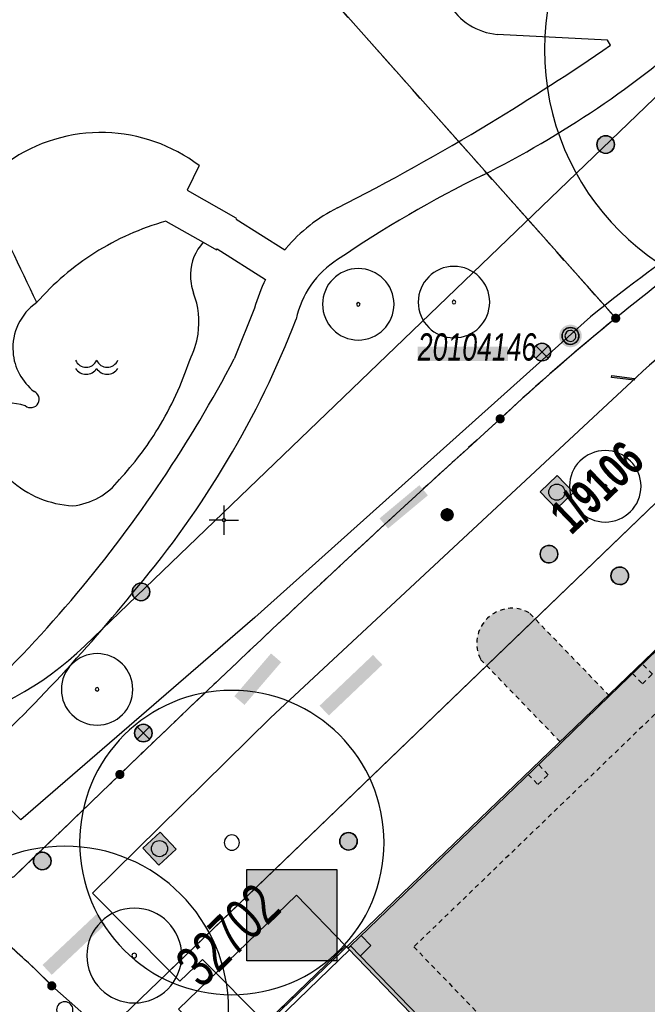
# Model space of a CAD drawing. Header units: metres. Extents: x 2695560 to 2696939, y 1260491 to 1262050.
# Tile 602 of 656: x 2695992 to 2696019, y 1261404 to 1261446. Entities that reach past the tile are written whole.
import ezdxf

# ---------------------------------------------------------------- set-up
doc = ezdxf.new("R2010")
doc.units = ezdxf.units.M
for name, pattern in [('AUSGEZOGEN', [0]), ('STRICHLINIE_S4', [0.66, 0.5, -0.16]), ('VERDECKT2_S2', [0.36, 0.2, -0.16])]:
    doc.linetypes.add(name, pattern=pattern)
for name, color, linetype in [('XR$1$AV_Flächen (EO)', 7, 'AUSGEZOGEN'), ('XR$1$AV_Gebäudeflächen (BB)', 7, 'AUSGEZOGEN'), ('XR$1$AV_Gebäudeflächen (EO)', 7, 'AUSGEZOGEN'), ('XR$1$AV_Grenzpunkte', 7, 'AUSGEZOGEN'), ('XR$1$AV_Grundstück-Nr.', 7, 'AUSGEZOGEN'), ('XR$1$AV_Koordinatennetzpunkte', 7, 'AUSGEZOGEN'), ('XR$1$AV_Lagefixpunkt-Nr.', 7, 'AUSGEZOGEN'), ('XR$1$AV_Lagefixpunkte', 7, 'AUSGEZOGEN'), ('XR$1$AV_Linien (BB)', 7, 'AUSGEZOGEN'), ('XR$1$AV_Linien (EO)', 7, 'AUSGEZOGEN'), ('XR$1$AV_Proj. EO-Gebäude', 7, 'AUSGEZOGEN'), ('XR$1$AV_Proj. Gebäude-ID', 7, 'AUSGEZOGEN'), ('XR$1$AV_Selbst. und dauerne Rechte', 7, 'AUSGEZOGEN'), ('XR$1$AV_Symbole (BB)', 7, 'AUSGEZOGEN'), ('XR$1$AW_LK_Schachtdeckel', 24, 'AUSGEZOGEN'), ('XR$1$EW_LK_Knoten', 1, 'AUSGEZOGEN'), ('XR$1$GA_LK_Rohrleitungsteil', 32, 'AUSGEZOGEN'), ('XR$1$GA_LK_Siphon', 32, 'AUSGEZOGEN'), ('XR$1$GR_Baum', 94, 'AUSGEZOGEN'), ('XR$1$Liegenschaftsgrenzen', 7, 'AUSGEZOGEN'), ('XR$1$PFAV', 255, 'AUSGEZOGEN'), ('XR$1$PFAW', 255, 'AUSGEZOGEN'), ('XR$1$PFEW', 255, 'AUSGEZOGEN'), ('XR$1$PFGA', 255, 'AUSGEZOGEN'), ('XR$1$RP_Abstandslinie', 7, 'AUSGEZOGEN')]:
    doc.layers.add(name, color=color, linetype=linetype)
doc.styles.add('ARIAL', font='arial.ttf')

# ---------------------------------------------------------------- blocks, each defined once
blk = doc.blocks.new('COMPLEXOBJECT_96')
at = {"layer": 'XR$1$AV_Linien (BB)', "color": 7, "linetype": 'AUSGEZOGEN', "transparency": 33554687}
for centre, radius, start, end in [((6000.683, 11435.43), 2.111, 138.0018, 178.0569), ((6000.684, 11435.427), 2.112, 177.9604, 200.8519), ((5995.437, 11433.437), 3.499, 351.6337, 20.7154), ((5993.353, 11432.339), 2.348, 124.6042, 184.3047), ((5995.438, 11433.439), 3.499, 332.4939, 351.6034), ((5993.357, 11432.338), 2.353, 184.2727, 232.1336), ((5985.4, 11436.117), 13.825, 328.5343, 341.903), ((5991.763, 11430.152), 0.362, 332.3034, 65.4633), ((5990.681, 11426.987), 3.012, 73.6383, 102.1966), ((5991.763, 11430.153), 0.361, 229.7516, 332.1501), ((5990.275, 11429.198), 0.77, 151.5932, 195.7046), ((5990.274, 11429.195), 0.771, 107.2563, 151.3921), ((5993.82, 11430.004), 4.405, 193.3215, 228.2792), ((5985.387, 11436.125), 13.84, 317.213, 328.5352), ((5993.827, 11430.014), 4.418, 228.2998, 266.5001), ((5993.255, 11428.465), 2.875, 276.0243, 322.7487)]:
    blk.add_arc(centre, radius, start, end, dxfattribs=at)
blk = doc.blocks.new('COMPLEXOBJECT_100')
at = {"layer": 'XR$1$AV_Linien (BB)', "color": 7, "linetype": 'AUSGEZOGEN', "transparency": 33554687}
for centre, radius, start, end in [((6000.617, 11426.728), 11.439, 105.7047, 122.3468), ((6000.604, 11426.745), 11.417, 122.3372, 138.7587)]:
    blk.add_arc(centre, radius, start, end, dxfattribs=at)
blk = doc.blocks.new('COMPLEXOBJECT_322')
at = {"layer": 'XR$1$AV_Linien (BB)', "color": 7, "linetype": 'AUSGEZOGEN', "transparency": 33554687}
blk.add_line((6001.306, 11434.038), (6000.442, 11431.876), dxfattribs=at)
blk.add_lwpolyline([(5999.114, 11436.843), (5999.69, 11436.519), (5999.715, 11436.563), (6001.777, 11435.257)], dxfattribs=at)
for centre, radius, start, end in [((6007.816, 11432.223), 6.758, 153.326, 164.4227), ((5950.745, 11457.935), 56.115, 320.0027, 332.3296), ((5950.757, 11457.912), 56.091, 307.3859, 320.0129), ((5978.837, 11422.237), 10.715, 287.272, 303.9073)]:
    blk.add_arc(centre, radius, start, end, dxfattribs=at)
blk = doc.blocks.new('COMPLEXOBJECT_357')
at = {"layer": 'XR$1$AV_Linien (BB)', "color": 7, "linetype": 'AUSGEZOGEN', "transparency": 33554687}
for points in [[(6016.474, 11445.247), (6016.356, 11445.458), (6011.651, 11445.711)], [(5998.944, 11440.114), (5998.437, 11439.06), (6000.509, 11437.894), (6000.517, 11437.831), (6002.593, 11436.516), (6002.647, 11436.582)]]:
    blk.add_lwpolyline(points, dxfattribs=at)
for centre, radius, start, end in [((6011.872, 11448.326), 2.624, 209.7192, 265.1657), ((5959.66, 11527.577), 100.031, 301.10044, 304.60838), ((5960.164, 11526.172), 98.567, 296.95768, 301.27154), ((5994.765, 11434.641), 6.884, 88.4742, 125.1675), ((5994.769, 11434.639), 6.885, 52.6711, 88.5089), ((5875.807, 11380.288), 128.139, 24.91638, 27.18204), ((6007.901, 11432.173), 6.859, 116.4324, 139.9993)]:
    blk.add_arc(centre, radius, start, end, dxfattribs=at)
blk = doc.blocks.new('COMPLEXOBJECT_648')
at = {"layer": 'XR$1$AV_Linien (BB)', "color": 7, "linetype": 'AUSGEZOGEN', "transparency": 33554687}
for centre, radius, start, end in [((5970.044, 11381.877), 32.539, 55.599, 56.9372), ((5972.644, 11385.801), 27.832, 49.7287, 55.451), ((5972.951, 11386.159), 27.361, 47.2563, 49.734)]:
    blk.add_arc(centre, radius, start, end, dxfattribs=at)
blk = doc.blocks.new('COMPLEXOBJECT_656')
at = {"layer": 'XR$1$AV_Linien (BB)', "color": 7, "linetype": 'AUSGEZOGEN', "transparency": 33554687}
blk.add_line((5992.662, 11405.138), (5994.936, 11403.134), dxfattribs=at)
blk.add_arc((5973.597, 11386.77), 26.473, 43.9337, 47.3869, dxfattribs=at)
blk = doc.blocks.new('COMPLEXOBJECT_657')
at = {"layer": 'XR$1$AV_Linien (BB)', "color": 7, "linetype": 'AUSGEZOGEN', "transparency": 33554687}
for p, q in [((6020.388, 11446.043), (6021.458, 11445.438)), ((5991.342, 11412.216), (5989.1, 11414.428))]:
    blk.add_line(p, q, dxfattribs=at)
blk.add_lwpolyline([(6028.328, 11445.772), (6033.645, 11445.041), (6036.448, 11444.046)], dxfattribs=at)
for centre, radius, start, end in [((5991.902, 11478.048), 42.846, 296.5176, 311.6699), ((6026.133, 11426.415), 19.589, 94.745, 103.8084), ((6025.899, 11433.597), 12.417, 87.3216, 96.4075), ((6025.873, 11433.527), 12.489, 78.6621, 87.2175), ((6036.357, 11443.661), 0.395, 293.969, 76.7522), ((6033.649, 11393.788), 51.19, 116.2199, 124.2388), ((6006.977, 11432.741), 3.982, 122.3267, 168.0864), ((5965.572, 11448.059), 40.211, 319.8026, 338.8689), ((5940.019, 11467.573), 72.342, 312.72342, 321.06024)]:
    blk.add_arc(centre, radius, start, end, dxfattribs=at)
blk = doc.blocks.new('COMPLEXOBJECT_724')
at = {"layer": 'XR$1$AV_Linien (BB)', "color": 7, "linetype": 'AUSGEZOGEN', "transparency": 33554687}
blk.add_line((6036.518, 11443.3), (6030.98, 11441.748), dxfattribs=at)
blk.add_lwpolyline([(6015.63, 11433.664), (6001.317, 11420.849), (5991.342, 11412.216)], dxfattribs=at)
for centre, radius, start, end in [((6038.059, 11412.728), 29.871, 103.7087, 113.3912), ((6038.322, 11409.236), 33.2, 111.4156, 122.1834), ((6053.686, 11386.99), 60.223, 123.28148, 129.19247)]:
    blk.add_arc(centre, radius, start, end, dxfattribs=at)
blk = doc.blocks.new('COMPLEXOBJECT_725')
at = {"layer": 'XR$1$AV_Linien (BB)', "color": 7, "linetype": 'AUSGEZOGEN', "transparency": 33554687}
blk.add_lwpolyline([(6017.592, 11431.096), (6001.986, 11416.567), (5994.399, 11409.089)], dxfattribs=at)
for centre, radius, start, end in [((6046.996, 11386.323), 54.21, 106.716, 117.0029), ((6033.772, 11414.135), 23.441, 119.069, 133.65)]:
    blk.add_arc(centre, radius, start, end, dxfattribs=at)
blk = doc.blocks.new('COMPLEXOBJECT_824')
at = {"layer": 'XR$1$AV_Flächen (EO)', "color": 7, "linetype": 'VERDECKT2_S2', "transparency": 33554687}
blk.add_line((6016.436, 11417.5), (6013.009, 11421.051), dxfattribs=at)
blk.add_arc((6012.282, 11419.735), 1.503, 61.0706, 206.8708, dxfattribs=at)
blk = doc.blocks.new('COMPLEXOBJECT_859')
at = {"layer": 'XR$1$AV_Flächen (EO)', "color": 7, "linetype": 'AUSGEZOGEN', "transparency": 33554687}
for points in [[(5999.639, 11401.139), (6005.358, 11406.669), (6005.184, 11406.849), (5999.463, 11401.317)], [(6011.728, 11396.49), (6011.546, 11396.609), (6006.381, 11391.688), (6005.282, 11392.828), (6009.022, 11396.428), (6003.368, 11402.314), (5999.593, 11398.665)], [(5999.598, 11398.322), (6003.361, 11401.96), (6008.669, 11396.435), (6004.929, 11392.835), (6006.374, 11391.334), (6011.728, 11396.49)]]:
    blk.add_lwpolyline(points, dxfattribs=at)
for centre, radius, start, end in [((6000.853, 11399.879), 2, 134.0219, 231.1399), ((6000.854, 11399.879), 1.751, 133.9658, 223.9038)]:
    blk.add_arc(centre, radius, start, end, dxfattribs=at)
blk = doc.blocks.new('COMPLEXOBJECT_1158')
at = {"layer": 'XR$1$AV_Selbst. und dauerne Rechte', "color": 255, "linetype": 'AUSGEZOGEN', "transparency": 33554687}
for points in [[(6016.701, 11433.606), (5975.806, 11479.627), (5954.947, 11461.091), (5938.808, 11479.253), (5892.763, 11438.254)], [(5988.428, 11408.725), (5991.055, 11409.802), (5995.567, 11414.151)]]:
    blk.add_lwpolyline(points, dxfattribs=at)
for centre, radius, start, end in [((6081.027, 11354.804), 101.724, 129.22471, 132.90455), ((6470.022, 10923.245), 682.712, 132.160804, 134.023688)]:
    blk.add_arc(centre, radius, start, end, dxfattribs=at)
blk = doc.blocks.new('COMPLEXOBJECT_1159')
at = {"layer": 'XR$1$AV_Selbst. und dauerne Rechte', "color": 7, "linetype": 'STRICHLINIE_S4', "transparency": 33554687}
for points in [[(6016.701, 11433.606), (5975.806, 11479.627), (5954.947, 11461.091), (5938.808, 11479.253), (5892.763, 11438.254)], [(5988.428, 11408.725), (5991.055, 11409.802), (5995.567, 11414.151)]]:
    blk.add_lwpolyline(points, dxfattribs=at)
for centre, radius, start, end in [((6081.027, 11354.804), 101.724, 129.22471, 132.90455), ((6470.022, 10923.245), 682.712, 132.160804, 134.023688)]:
    blk.add_arc(centre, radius, start, end, dxfattribs=at)
blk = doc.blocks.new('COMPLEXOBJECT_1225')
at = {"layer": 'XR$1$Liegenschaftsgrenzen', "color": 7, "linetype": 'AUSGEZOGEN', "transparency": 33554687}
blk.add_line((5994.936, 11403.134), (5992.662, 11405.138), dxfattribs=at)
blk.add_arc((5972.647, 11385.806), 27.827, 44.0066, 55.4515, dxfattribs=at)
blk = doc.blocks.new('COMPLEXOBJECT_1226')
at = {"layer": 'XR$1$Liegenschaftsgrenzen', "color": 7, "linetype": 'AUSGEZOGEN', "transparency": 33554687}
blk.add_line((6028.396, 11440.115), (6035.751, 11442.384), dxfattribs=at)
blk.add_lwpolyline([(5988.428, 11408.725), (5991.055, 11409.802), (5995.567, 11414.151)], dxfattribs=at)
for centre, radius, start, end in [((6036.363, 11412.231), 29, 105.9448, 124.6579), ((6079.797, 11356.206), 99.859, 126.87753, 132.93521), ((6470.022, 10923.245), 682.712, 132.160804, 134.023688)]:
    blk.add_arc(centre, radius, start, end, dxfattribs=at)
blk = doc.blocks.new('BAV2039')
at = {"color": 7, "transparency": 33554687}
for centre, radius, start, end in [((-0.225, 0.24375), 0.24375, 202.619865, 337.380135), ((0.225, 0.24375), 0.24375, 202.619865, 337.380135), ((-0.225, 0.115), 0.265, 211.890792, 328.109208), ((0.225, 0.115), 0.265, 211.890792, 328.109208)]:
    blk.add_arc(centre, radius, start, end, dxfattribs=at)
blk = doc.blocks.new('BWAV1')
at = {"layer": 'XR$1$PFAV', "transparency": 33554687}
blk.add_hatch(color=7, dxfattribs=at).paths.add_polyline_path([(0.67, 0), (0.656, 0.135), (0.616, 0.264), (0.55, 0.383), (0.462, 0.486), (0.354, 0.569), (0.233, 0.628), (0.101, 0.662), (-0.034, 0.669), (-0.168, 0.649), (-0.295, 0.602), (-0.41, 0.53), (-0.508, 0.436), (-0.586, 0.325), (-0.639, 0.201), (-0.667, 0.068), (-0.667, -0.068), (-0.639, -0.201), (-0.586, -0.325), (-0.508, -0.436), (-0.41, -0.53), (-0.295, -0.602), (-0.168, -0.649), (-0.034, -0.669), (0.101, -0.662), (0.233, -0.628), (0.354, -0.569), (0.462, -0.486), (0.55, -0.383), (0.616, -0.264), (0.656, -0.135)])
at = {"color": 7, "transparency": 33554687}
for radius, start, end in [(0.5, 91.19481, 268.80519), (0.326, 91.19481, 268.80519), (0.5, 268.80519, 91.19481), (0.326, 268.80519, 91.19481)]:
    blk.add_arc((0, 0), radius, start, end, dxfattribs=at)
at = {"layer": 'XR$1$PFAV', "transparency": 33554687}
blk.add_circle((0, 0), 0.5, dxfattribs=at)
blk = doc.blocks.new('BWAV20')
at = {"true_color": 0x000000, "transparency": 33554687}
blk.add_hatch(color=18, dxfattribs=at).paths.add_polyline_path([(0.17, 0), (0.16, 0.03), (0.15, 0.07), (0.14, 0.1), (0.11, 0.12), (0.09, 0.14), (0.06, 0.16), (0.03, 0.16), (-0.01, 0.17), (-0.04, 0.16), (-0.07, 0.15), (-0.1, 0.13), (-0.13, 0.11), (-0.15, 0.08), (-0.16, 0.05), (-0.17, 0.02), (-0.17, -0.02), (-0.16, -0.05), (-0.15, -0.08), (-0.13, -0.11), (-0.1, -0.13), (-0.07, -0.15), (-0.04, -0.16), (-0.01, -0.17), (0.03, -0.16), (0.06, -0.16), (0.09, -0.14), (0.11, -0.12), (0.14, -0.1), (0.15, -0.07), (0.16, -0.03)])
at = {"layer": 'XR$1$PFAV', "transparency": 33554687}
blk.add_hatch(color=7, dxfattribs=at).paths.add_polyline_path([(0.5, 0), (0.49, 0.1), (0.46, 0.2), (0.41, 0.29), (0.34, 0.36), (0.26, 0.42), (0.17, 0.47), (0.08, 0.49), (-0.03, 0.5), (-0.13, 0.48), (-0.22, 0.45), (-0.31, 0.4), (-0.38, 0.33), (-0.44, 0.24), (-0.48, 0.15), (-0.5, 0.05), (-0.5, -0.05), (-0.48, -0.15), (-0.44, -0.24), (-0.38, -0.33), (-0.31, -0.4), (-0.22, -0.45), (-0.13, -0.48), (-0.03, -0.5), (0.08, -0.49), (0.17, -0.47), (0.26, -0.42), (0.34, -0.36), (0.41, -0.29), (0.46, -0.2), (0.49, -0.1)])
blk = doc.blocks.new('BAV2041')
at = {"color": 7, "transparency": 33554687}
for p, q in [((0, 0.5), (0, 0.05)), ((-0.05, 0), (-0.5, 0)), ((0.05, 0), (0.5, 0)), ((0, -0.05), (0, -0.5))]:
    blk.add_line(p, q, dxfattribs=at)
blk.add_circle((0, 0), 0.05, dxfattribs=at)
for start, end in [(90, 270), (270, 90)]:
    blk.add_arc((0, 0), 0.05, start, end, dxfattribs=at)
blk = doc.blocks.new('COMPLEXOBJECT_1459')
at = {"layer": 'XR$1$RP_Abstandslinie', "color": 7, "linetype": 'AUSGEZOGEN', "transparency": 33554687}
blk.add_lwpolyline([(5994.07, 11419.64), (6020.54, 11445.1), (6052.97, 11476.3), (6081.91, 11504.13), (6081.75, 11509.4), (6047.9, 11535.8)], dxfattribs=at)
blk.add_arc((5984.361, 11429.729), 14.002, 253.9937, 313.8999, dxfattribs=at)
blk = doc.blocks.new('WBGR1')
at = {"color": 94, "transparency": 33554687}
for radius, start, end in [(1, 90, 270), (1, 270, 90), (0.05, 90, 270), (0.05, 270, 90)]:
    blk.add_arc((0, 0), radius, start, end, dxfattribs=at)
blk = doc.blocks.new('BAW2082')
at = {"layer": 'XR$1$PFAW', "transparency": 33554687}
blk.add_hatch(color=7, dxfattribs=at).paths.add_polyline_path([(0.509, -0.003), (0.499, 0.098), (0.469, 0.194), (0.42, 0.283), (0.354, 0.359), (0.274, 0.421), (0.183, 0.466), (0.085, 0.491), (-0.016, 0.496), (-0.116, 0.481), (-0.211, 0.446), (-0.297, 0.392), (-0.37, 0.323), (-0.428, 0.24), (-0.468, 0.147), (-0.488, 0.047), (-0.488, -0.054), (-0.468, -0.153), (-0.428, -0.246), (-0.37, -0.329), (-0.297, -0.398), (-0.211, -0.452), (-0.116, -0.487), (-0.016, -0.502), (0.085, -0.497), (0.183, -0.472), (0.274, -0.427), (0.354, -0.366), (0.42, -0.289), (0.469, -0.2), (0.499, -0.104)])
at = {"transparency": 33554687}
for start, end in [(91.1948, 268.8052), (268.8052, 91.1948)]:
    blk.add_arc((0.01, 0), 0.5, start, end, dxfattribs=at)
at = {"layer": 'XR$1$PFAW', "transparency": 33554687}
blk.add_circle((0.009, -0.003), 0.5, dxfattribs=at)
blk = doc.blocks.new('BAW2087')
at = {"lineweight": 25, "true_color": 0x000000, "transparency": 33554687}
h = blk.add_hatch(color=18, dxfattribs=at)
h.paths.add_polyline_path([(-0.5, 0.5), (-0.5, -0.5), (0.5, -0.5), (0.5, 0.5)])
h.paths.add_polyline_path([(0.337, -0.069), (0.316, -0.136), (0.282, -0.196), (0.237, -0.249), (0.182, -0.292), (0.119, -0.322), (0.052, -0.34), (-0.017, -0.343), (-0.086, -0.333), (-0.151, -0.309), (-0.21, -0.272), (-0.261, -0.224), (-0.301, -0.167), (-0.328, -0.103), (-0.342, -0.035), (-0.342, 0.035), (-0.328, 0.103), (-0.301, 0.167), (-0.261, 0.224), (-0.21, 0.272), (-0.151, 0.309), (-0.086, 0.333), (-0.017, 0.343), (0.052, 0.34), (0.119, 0.322), (0.182, 0.292), (0.237, 0.249), (0.282, 0.196), (0.316, 0.136), (0.337, 0.069), (0.344, 0)], flags=16)
at = {"layer": 'XR$1$PFAW', "lineweight": 25, "transparency": 33554687}
blk.add_hatch(color=7, dxfattribs=at).paths.add_polyline_path([(0.344, 0), (0.337, 0.069), (0.316, 0.136), (0.282, 0.196), (0.237, 0.249), (0.182, 0.292), (0.119, 0.322), (0.052, 0.34), (-0.017, 0.343), (-0.086, 0.333), (-0.151, 0.309), (-0.21, 0.272), (-0.261, 0.224), (-0.301, 0.167), (-0.328, 0.103), (-0.342, 0.035), (-0.342, -0.035), (-0.328, -0.103), (-0.301, -0.167), (-0.261, -0.224), (-0.21, -0.272), (-0.151, -0.309), (-0.086, -0.333), (-0.017, -0.343), (0.052, -0.34), (0.119, -0.322), (0.182, -0.292), (0.237, -0.249), (0.282, -0.196), (0.316, -0.136), (0.337, -0.069)])
at = {"lineweight": 25, "transparency": 33554687}
for p, q in [((-0.5, 0.5, 0.993), (0.5, 0.5, 0.993)), ((-0.5, -0.5, 0.993), (-0.5, 0.5, 0.993)), ((0.5, 0.5, 0.993), (0.5, -0.5, 0.993)), ((0.5, -0.5, 0.993), (-0.5, -0.5, 0.993))]:
    blk.add_line(p, q, dxfattribs=at)
blk.add_circle((0, 0), 0.344, dxfattribs=at)
at = {"layer": 'XR$1$PFAW', "lineweight": 25, "transparency": 33554687}
blk.add_line((-0.5, 0.5), (0.5, 0.5), dxfattribs=at)
at = {"layer": 'XR$1$PFAW', "color": 31, "lineweight": 25, "transparency": 33554687}
for p, q in [((-0.5, -0.5), (-0.5, 0.5)), ((0.5, 0.5), (0.5, -0.5)), ((0.5, -0.5), (-0.5, -0.5))]:
    blk.add_line(p, q, dxfattribs=at)
at = {"layer": 'XR$1$PFAW', "lineweight": 25, "transparency": 33554687}
blk.add_circle((0, 0), 0.344, dxfattribs=at)
blk = doc.blocks.new('BGA2013')
at = {"transparency": 33554687}
blk.add_hatch(color=36, dxfattribs=at).paths.add_polyline_path([(-0.291, -0.409), (0.352, 0.357), (0.291, 0.409), (-0.352, -0.357)])
at = {"color": 32, "transparency": 33554687}
blk.add_lwpolyline([(-0.291, -0.409), (-0.352, -0.357), (0.291, 0.409), (0.352, 0.357), (-0.291, -0.409)], close=True, dxfattribs=at)
blk = doc.blocks.new('BGA15')
at = {"layer": 'XR$1$PFGA', "transparency": 33554687}
blk.add_hatch(color=7, dxfattribs=at).paths.add_polyline_path([(0.5, 0), (0.49, 0.101), (0.459, 0.197), (0.41, 0.286), (0.344, 0.362), (0.264, 0.424), (0.174, 0.469), (0.076, 0.494), (-0.025, 0.499), (-0.125, 0.484), (-0.22, 0.449), (-0.306, 0.395), (-0.379, 0.326), (-0.437, 0.243), (-0.477, 0.15), (-0.497, 0.051), (-0.497, -0.051), (-0.477, -0.15), (-0.437, -0.243), (-0.379, -0.326), (-0.306, -0.395), (-0.22, -0.449), (-0.125, -0.484), (-0.025, -0.499), (0.076, -0.494), (0.174, -0.469), (0.264, -0.424), (0.344, -0.362), (0.41, -0.286), (0.459, -0.197), (0.49, -0.101)])
at = {"color": 32, "transparency": 33554687}
for start, end in [(91.19481, 268.80519), (268.80519, 91.19481)]:
    blk.add_arc((0, 0), 0.5, start, end, dxfattribs=at)
at = {"layer": 'XR$1$PFGA', "transparency": 33554687}
blk.add_circle((0, 0), 0.5, dxfattribs=at)
blk = doc.blocks.new('BEWLP2549_S')
at = {"layer": 'XR$1$PFEW', "transparency": 33554687}
blk.add_hatch(color=7, dxfattribs=at).paths.add_polyline_path([(0.5, 0), (0.49, 0.101), (0.459, 0.197), (0.41, 0.286), (0.344, 0.362), (0.264, 0.424), (0.174, 0.469), (0.076, 0.494), (-0.025, 0.499), (-0.125, 0.484), (-0.22, 0.449), (-0.306, 0.395), (-0.379, 0.326), (-0.437, 0.243), (-0.477, 0.15), (-0.497, 0.051), (-0.497, -0.051), (-0.477, -0.15), (-0.437, -0.243), (-0.379, -0.326), (-0.306, -0.395), (-0.22, -0.449), (-0.125, -0.484), (-0.025, -0.499), (0.076, -0.494), (0.174, -0.469), (0.264, -0.424), (0.344, -0.362), (0.41, -0.286), (0.459, -0.197), (0.49, -0.101)])
at = {"color": 1, "transparency": 33554687}
for p, q in [((0.354, -0.354), (-0.354, 0.354)), ((-0.354, -0.354), (0.354, 0.354))]:
    blk.add_line(p, q, dxfattribs=at)
for start, end in [(91.3809, 268.6191), (268.6191, 91.3809)]:
    blk.add_arc((0, 0), 0.5, start, end, dxfattribs=at)
at = {"layer": 'XR$1$PFEW', "transparency": 33554687}
blk.add_circle((0, 0), 0.5, dxfattribs=at)

msp = doc.modelspace()

# ---------------------------------------------------------------- hatches: boundary and pattern name
at = {"transparency": 33554687}
for points in [[(2696009.234, 1261432.197), (2696009.234, 1261431.594), (2696013.085, 1261431.594), (2696013.085, 1261432.197)], [(2696007.605, 1261424.881), (2696007.968, 1261424.447), (2696009.665, 1261425.863), (2696009.302, 1261426.297)], [(2696001.416, 1261417.298), (2696001.848, 1261416.927), (2696003.412, 1261418.75), (2696002.98, 1261419.121)], [(2696005.048, 1261416.893), (2696005.445, 1261416.475), (2696007.724, 1261418.641), (2696007.327, 1261419.059)], [(2696001.945, 1261409.912), (2696001.945, 1261406.011), (2696005.789, 1261406.011), (2696005.789, 1261409.912)], [(2695993.238, 1261405.836), (2695993.633, 1261405.416), (2695995.922, 1261407.572), (2695995.527, 1261407.992)]]:
    msp.add_hatch(color=7, dxfattribs=at).paths.add_polyline_path(points)
at = {"layer": 'XR$1$AV_Gebäudeflächen (BB)', "true_color": 0xd2d2d2, "transparency": 33554687}
msp.add_hatch(color=254, dxfattribs=at).paths.add_polyline_path([(2696017.489, 1261394.905), (2696025.56, 1261386.54), (2696025.668, 1261386.644), (2696031.062, 1261391.851), (2696033.677, 1261394.375), (2696032.36, 1261395.74), (2696036.365, 1261399.603), (2696037.681, 1261398.239), (2696045.687, 1261405.953), (2696026.389, 1261425.978), (2696017.406, 1261417.31), (2696015.339, 1261415.315), (2696006.37, 1261406.66), (2696006.255, 1261406.549), (2696014.344, 1261398.165), (2696014.455, 1261398.271), (2696017.6, 1261395.01)])
at = {"layer": 'XR$1$AV_Gebäudeflächen (EO)', "true_color": 0xebebeb, "transparency": 33554687}
msp.add_hatch(color=7, dxfattribs=at).paths.add_polyline_path([(2696011.911, 1261418.866), (2696015.339, 1261415.315), (2696017.406, 1261417.31), (2696013.979, 1261420.861), (2696013.869, 1261420.916), (2696013.754, 1261420.962), (2696013.636, 1261420.999), (2696013.516, 1261421.025), (2696013.394, 1261421.042), (2696013.27, 1261421.048), (2696013.147, 1261421.045), (2696013.025, 1261421.031), (2696012.904, 1261421.008), (2696012.785, 1261420.974), (2696012.669, 1261420.931), (2696012.558, 1261420.879), (2696012.451, 1261420.817), (2696012.349, 1261420.747), (2696012.254, 1261420.669), (2696012.165, 1261420.583), (2696012.083, 1261420.491), (2696012.01, 1261420.392), (2696011.944, 1261420.287), (2696011.888, 1261420.177), (2696011.841, 1261420.063), (2696011.803, 1261419.946), (2696011.775, 1261419.826), (2696011.757, 1261419.704), (2696011.749, 1261419.581), (2696011.751, 1261419.457), (2696011.764, 1261419.335), (2696011.786, 1261419.213), (2696011.818, 1261419.094), (2696011.86, 1261418.978)])

# ---------------------------------------------------------------- linework, layer by layer
at = {"color": 24, "lineweight": -3, "transparency": 33554687}
msp.add_lwpolyline([(2696001.945, 1261409.912), (2696005.789, 1261409.912), (2696005.789, 1261406.011), (2696001.945, 1261406.011), (2696001.945, 1261409.912)], close=True, dxfattribs=at)
at = {"layer": 'XR$1$AV_Flächen (EO)', "color": 7, "linetype": 'VERDECKT2_S2', "transparency": 33554687}
msp.add_line((2696011.911, 1261418.866), (2696015.339, 1261415.315), dxfattribs=at)
at = {"layer": 'XR$1$AV_Flächen (EO)', "color": 7, "linetype": 'AUSGEZOGEN', "transparency": 33554687}
msp.add_line((2696015.339, 1261415.315), (2696017.406, 1261417.31), dxfattribs=at)
at = {"layer": 'XR$1$AV_Linien (BB)', "color": 7, "linetype": 'AUSGEZOGEN', "transparency": 33554687}
for p, q in [((2695998.491, 1261437.55), (2696000.084, 1261436.653)), ((2695995.369, 1261408.899), (2695998.652, 1261405.587))]:
    msp.add_line(p, q, dxfattribs=at)
for points in [[(2696032.625, 1261437.793), (2696031.86, 1261437.561), (2695998.652, 1261405.587)], [(2696014.344, 1261398.165), (2696006.255, 1261406.549), (2696006.37, 1261406.66), (2696015.339, 1261415.315), (2696017.406, 1261417.31), (2696026.389, 1261425.978), (2696045.687, 1261405.953), (2696037.681, 1261398.239), (2696036.365, 1261399.603), (2696032.36, 1261395.74), (2696033.677, 1261394.375), (2696031.062, 1261391.851)], [(2695998.652, 1261405.587), (2695999.091, 1261405.144), (2696000.055, 1261406.071), (2696002.75, 1261403.367)]]:
    msp.add_lwpolyline(points, dxfattribs=at)
at = {"layer": 'XR$1$AV_Linien (EO)', "color": 7, "linetype": 'AUSGEZOGEN', "transparency": 33554687}
msp.add_line((2696006.37, 1261406.66), (2696014.455, 1261398.271), dxfattribs=at)
at = {"layer": 'XR$1$AV_Linien (EO)', "color": 7, "linetype": 'VERDECKT2_S2', "transparency": 33554687}
for points in [[(2696036.365, 1261399.603), (2696042.984, 1261406.018), (2696026.331, 1261423.278), (2696009.067, 1261406.609), (2696016.317, 1261399.094), (2696015.126, 1261397.945), (2696017.272, 1261395.721), (2696018.463, 1261396.87), (2696025.714, 1261389.355), (2696032.36, 1261395.74)], [(2696018.393, 1261418.262), (2696018.81, 1261417.83), (2696019.235, 1261418.24), (2696018.818, 1261418.672)], [(2696013.941, 1261413.966), (2696014.358, 1261413.534), (2696014.79, 1261413.951), (2696014.373, 1261414.383)]]:
    msp.add_lwpolyline(points, dxfattribs=at)
at = {"layer": 'XR$1$AV_Linien (EO)', "color": 7, "linetype": 'AUSGEZOGEN', "transparency": 33554687}
msp.add_lwpolyline([(2696006.823, 1261407.097), (2696007.24, 1261406.666), (2696006.786, 1261406.228)], dxfattribs=at)
at = {"layer": 'XR$1$AV_Proj. EO-Gebäude', "color": 8, "linetype": 'AUSGEZOGEN', "transparency": 33554687}
msp.add_lwpolyline([(2696004.069, 1261408.816), (2695999.036, 1261403.95), (2696001.122, 1261401.793), (2696006.154, 1261406.659), (2696004.069, 1261408.816)], close=True, dxfattribs=at)
at = {"layer": 'XR$1$Liegenschaftsgrenzen', "color": 7, "linetype": 'AUSGEZOGEN', "transparency": 33554687}
msp.add_lwpolyline([(2696034.71, 1261438.425), (2696031.86, 1261437.561), (2695995.906, 1261402.944)], dxfattribs=at)
at = {"layer": 'XR$1$RP_Abstandslinie', "color": 7, "linetype": 'AUSGEZOGEN', "transparency": 33554687}
msp.add_lwpolyline([(2696114.89, 1261475.88), (2696096, 1261492.96), (2696065.73, 1261463.85), (2696033.29, 1261432.66), (2696001.2, 1261401.79)], dxfattribs=at)

# ---------------------------------------------------------------- block references
at = {"layer": 'XR$1$AV_Flächen (EO)', "color": 7, "linetype": 'VERDECKT2_S2', "lineweight": -3, "transparency": 33554687}
msp.add_blockref('COMPLEXOBJECT_824', (2690000.97, 1249999.81), dxfattribs=at)
at = {"layer": 'XR$1$AV_Flächen (EO)', "color": 7, "linetype": 'AUSGEZOGEN', "lineweight": -3, "transparency": 33554687}
msp.add_blockref('COMPLEXOBJECT_859', (2690000.97, 1249999.81), dxfattribs=at)
at = {"layer": 'XR$1$AV_Grenzpunkte', "color": 7, "linetype": 'AUSGEZOGEN', "lineweight": -3, "transparency": 33554687, "xscale": 0.3899999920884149, "yscale": 0.3899999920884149}
for p in [(2696017.671, 1261433.416), (2696012.746, 1261429.125), (2695996.537, 1261413.961), (2695993.632, 1261404.948)]:
    msp.add_blockref('BWAV20', p, dxfattribs=at)
at = {"layer": 'XR$1$AV_Koordinatennetzpunkte', "color": 7, "linetype": 'AUSGEZOGEN', "lineweight": -3, "transparency": 33554687, "xscale": 1.25, "yscale": 1.25}
msp.add_blockref('BAV2041', (2696000.97, 1261424.81), dxfattribs=at)
at = {"layer": 'XR$1$AV_Lagefixpunkte', "color": 7, "linetype": 'AUSGEZOGEN', "lineweight": -3, "transparency": 33554687, "xscale": 0.7199999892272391, "yscale": 0.7199999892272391}
msp.add_blockref('BWAV1', (2696015.742, 1261432.66, 439.358), dxfattribs=at)
at = {"layer": 'XR$1$AV_Linien (BB)', "color": 7, "linetype": 'AUSGEZOGEN', "lineweight": -3, "transparency": 33554687}
for name in ['COMPLEXOBJECT_357', 'COMPLEXOBJECT_657', 'COMPLEXOBJECT_724', 'COMPLEXOBJECT_725', 'COMPLEXOBJECT_100', 'COMPLEXOBJECT_322', 'COMPLEXOBJECT_96', 'COMPLEXOBJECT_648', 'COMPLEXOBJECT_656']:
    msp.add_blockref(name, (2690000.97, 1249999.81), dxfattribs=at)
at = {"layer": 'XR$1$AV_Selbst. und dauerne Rechte', "color": 255, "linetype": 'AUSGEZOGEN', "lineweight": -3, "transparency": 33554687}
msp.add_blockref('COMPLEXOBJECT_1158', (2690000.97, 1249999.81), dxfattribs=at)
at = {"layer": 'XR$1$AV_Selbst. und dauerne Rechte', "color": 7, "linetype": 'STRICHLINIE_S4', "lineweight": -3, "transparency": 33554687}
msp.add_blockref('COMPLEXOBJECT_1159', (2690000.97, 1249999.81), dxfattribs=at)
at = {"layer": 'XR$1$AV_Symbole (BB)', "color": 7, "linetype": 'AUSGEZOGEN', "lineweight": -3, "transparency": 33554687, "xscale": 1.999999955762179, "yscale": 1.999999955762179}
msp.add_blockref('BAV2039', (2695995.548, 1261431.325), dxfattribs=at)
at = {"layer": 'XR$1$AW_LK_Schachtdeckel', "color": 24, "linetype": 'AUSGEZOGEN', "lineweight": -3, "transparency": 33554687, "xscale": 0.7499999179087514, "yscale": 0.7499999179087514}
for p in [(2696017.234, 1261440.824), (2695997.428, 1261421.747)]:
    msp.add_blockref('BAW2082', p, dxfattribs=at)
at = {"layer": 'XR$1$AW_LK_Schachtdeckel', "color": 24, "linetype": 'AUSGEZOGEN', "lineweight": -3, "transparency": 33554687}
for p, rotation in [((2696015.161, 1261425.998), 43.914703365), ((2695998.224, 1261410.798), 43.030334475)]:
    msp.add_blockref('BAW2087', p, dxfattribs=dict(at, rotation=rotation))
for p, xscale, yscale, rotation in [((2696014.826, 1261423.35), 0.7499999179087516, 0.7499999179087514, 82.78646850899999), ((2696017.85, 1261422.435), 0.7499999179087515, 0.7499999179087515, 223.8045812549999), ((2696006.276, 1261411.108), 0.7499999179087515, 0.7499999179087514, 43.350322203), ((2695993.221, 1261410.275), 0.7499999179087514, 0.7499999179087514, 358.291748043)]:
    msp.add_blockref('BAW2082', p, dxfattribs=dict(at, xscale=xscale, yscale=yscale, rotation=rotation))
at = {"layer": 'XR$1$EW_LK_Knoten', "color": 1, "linetype": 'AUSGEZOGEN', "lineweight": -3, "transparency": 33554687, "xscale": 0.749999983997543, "yscale": 0.749999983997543}
for p in [(2696014.529, 1261431.972), (2695997.537, 1261415.727)]:
    msp.add_blockref('BEWLP2549_S', p, dxfattribs=at)
at = {"layer": 'XR$1$GA_LK_Rohrleitungsteil', "color": 32, "linetype": 'AUSGEZOGEN', "lineweight": -3, "transparency": 33554687, "xscale": 0.9749999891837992, "yscale": 0.9749999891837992, "rotation": 302.814}
msp.add_blockref('BGA2013', (2696017.98, 1261430.87), dxfattribs=at)
at = {"layer": 'XR$1$GA_LK_Siphon', "color": 32, "linetype": 'AUSGEZOGEN', "lineweight": -3, "transparency": 33554687, "xscale": 0.4999999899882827, "yscale": 0.4999999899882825, "rotation": 37.05749999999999}
msp.add_blockref('BGA15', (2696010.486, 1261425.035), dxfattribs=at)
at = {"layer": 'XR$1$GR_Baum', "color": 94, "linetype": 'AUSGEZOGEN', "lineweight": -3, "transparency": 33554687}
for p, xscale, yscale in [((2696025.587, 1261444.88), 10.95543150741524, 10.95543150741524), ((2696006.698, 1261434.01), 1.523822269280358, 1.523822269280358), ((2696010.776, 1261434.104), 1.523822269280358, 1.523822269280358), ((2696017.225, 1261426.249), 1.523822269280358, 1.523822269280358), ((2695995.565, 1261417.589), 1.523822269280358, 1.523822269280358), ((2696001.308, 1261411.056), 6.488392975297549, 6.488392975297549), ((2695994.188, 1261403.92), 6.983681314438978, 6.983681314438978), ((2695997.149, 1261406.24), 2.020948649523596, 2.020948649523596)]:
    msp.add_blockref('WBGR1', p, dxfattribs=dict(at, xscale=xscale, yscale=yscale))
at = {"layer": 'XR$1$Liegenschaftsgrenzen', "color": 7, "linetype": 'AUSGEZOGEN', "lineweight": -3, "transparency": 33554687}
for name in ['COMPLEXOBJECT_1226', 'COMPLEXOBJECT_1225']:
    msp.add_blockref(name, (2690000.97, 1249999.81), dxfattribs=at)
at = {"layer": 'XR$1$RP_Abstandslinie', "color": 7, "linetype": 'AUSGEZOGEN', "lineweight": -3, "transparency": 33554687}
msp.add_blockref('COMPLEXOBJECT_1459', (2690000.97, 1249999.81), dxfattribs=at)

# ---------------------------------------------------------------- texts
at = {"layer": 'XR$1$AV_Grundstück-Nr.', "color": 7, "transparency": 33554687, "insert": (2696016.876, 1261426.2), "char_height": 1.48491, "width": 4.97324, "attachment_point": 5, "rotation": 43.965, "style": 'ARIAL'}
msp.add_mtext('\\A1;{\\fArial|i0|b1;\\H1.484908;\\W0.700000;\\C7;1/9106}\\P', dxfattribs=at)
at = {"layer": 'XR$1$AV_Lagefixpunkt-Nr.', "color": 7, "transparency": 33554687, "insert": (2696009.234, 1261431.594), "char_height": 1.1621, "width": 5.49745, "attachment_point": 7, "style": 'ARIAL'}
msp.add_mtext('\\A1;{\\fArial|i1|b0;\\H1.162102;\\W0.700000;\\C7;20104146}\\P', dxfattribs=at)
at = {"layer": 'XR$1$AV_Proj. Gebäude-ID', "color": 8, "transparency": 33554687, "insert": (2696001.141, 1261407.105), "char_height": 1.78244, "width": 5.51419, "attachment_point": 5, "rotation": 44.0379, "style": 'ARIAL'}
msp.add_mtext('\\W0.70;32702', dxfattribs=at)

doc.saveas('drawing.dxf')
